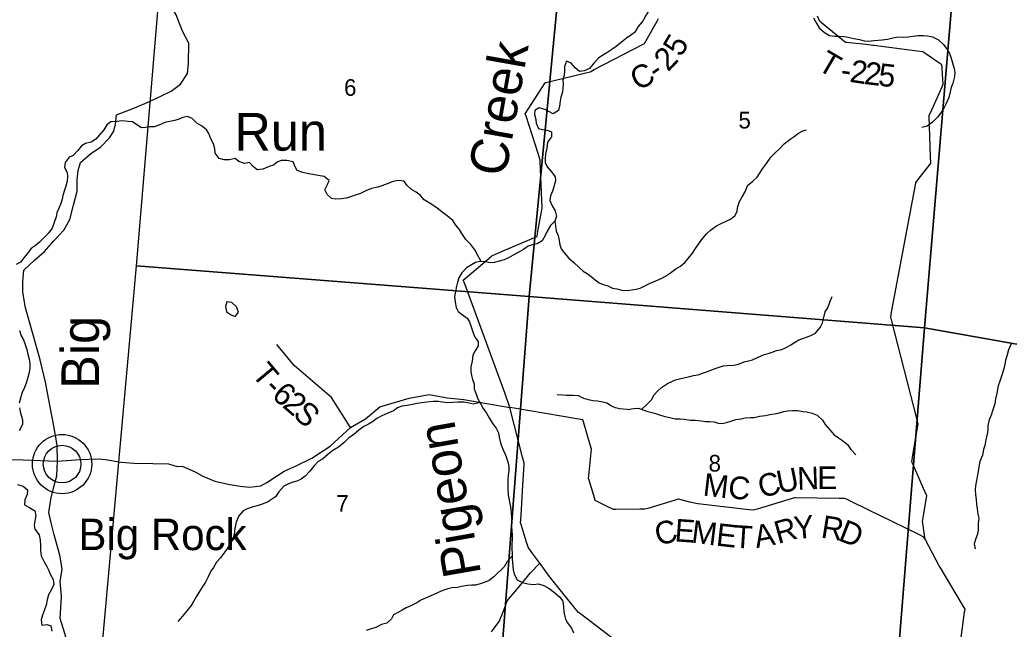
# Model space of a CAD drawing. Extents: x 1715311 to 2083412, y 146837 to 553079.
# Drawn here: x 1889504 to 1902630, y 399175 to 407256 of the extents above; entities that cross this region are included whole.
import ezdxf

# ---------------------------------------------------------------- set-up
doc = ezdxf.new("R2010")
doc.units = 0
for name, color, linetype in [('GM_X_County_Road', 7, 'Continuous'), ('GM_X_County_Road_Text', 7, 'Continuous'), ('GM_X_Minor_Lake', 7, 'Continuous'), ('GM_X_Minor_River', 7, 'Continuous'), ('GM_X_Minor_River_Text', 7, 'Continuous'), ('GM_X_Section', 7, 'Continuous'), ('GM_X_Section_Text', 7, 'Continuous'), ('GM_X_Township_Road', 7, 'Continuous'), ('GM_X_Township_Road_Text', 7, 'Continuous'), ('GM_X_Unincorporated', 7, 'Continuous'), ('GM_X_Unincorporated_Location', 7, 'Continuous'), ('GM_X_Unincorporated_Text', 7, 'Continuous')]:
    doc.layers.add(name, color=color, linetype=linetype)

msp = doc.modelspace()

# ---------------------------------------------------------------- linework, layer by layer
at = {"layer": 'GM_X_County_Road'}
for points in [[(1896179, 401088), (1896195, 401357), (1896196, 401378), (1896175, 401458), (1896007, 402114), (1895939, 402311), (1895398, 403776), (1895388, 403805), (1895444, 403853), (1895760, 404123), (1895765, 404127), (1895855, 404166), (1896334, 404370), (1896366, 404384), (1896378, 404452), (1896432, 404759), (1896435, 404777), (1896431, 404863), (1896409, 405383), (1896409, 405393), (1896380, 405483), (1896220, 405979), (1896210, 406011), (1896249, 406070), (1896476, 406419), (1896481, 406426), (1896574, 406448), (1897029, 406558), (1897069, 406568), (1897125, 406597), (1897772, 406933), (1897793, 406943), (1897833, 407014), (1897961, 407240), (1897979, 407272)], [(1889010, 401434), (1889550, 401420), (1890004, 401404), (1890307, 401424), (1890543, 401434), (1890643, 401426), (1890847, 401389), (1891018, 401376), (1891268, 401371), (1891478, 401366), (1891590, 401333), (1891660, 401339), (1891831, 401264), (1891931, 401205), (1892092, 401138), (1892268, 401097), (1892428, 401070), (1892550, 401058), (1892700, 401075), (1892780, 401119), (1892910, 401206), (1893013, 401270), (1893169, 401341), (1893379, 401442), (1893620, 401601), (1893893, 401851), (1894092, 401967), (1894282, 402122), (1894671, 402238), (1894933, 402287), (1895176, 402243), (1895394, 402222), (1896007, 402114)], [(1897359, 399063), (1896943, 399377), (1896914, 399398), (1896872, 399451), (1896546, 399858), (1896533, 399874), (1896484, 399941), (1896453, 399983), (1896402, 400053), (1896299, 400193), (1896268, 400235), (1896248, 400263), (1896227, 400329), (1896149, 400578), (1896148, 400580), (1896154, 400681), (1896178, 401087), (1896179, 401088)], [(1895762, 399141), (1895862, 399276), (1895921, 399414), (1895970, 399550), (1896096, 399700), (1896279, 399923), (1896402, 400053)]]:
    msp.add_lwpolyline(points, dxfattribs=at)
at = {"layer": 'GM_X_Minor_Lake'}
for points in [[(1892250, 403517), (1892234, 403455), (1892245, 403385), (1892309, 403343), (1892361, 403324), (1892382, 403350)], [(1892382, 403350), (1892405, 403378), (1892380, 403450), (1892316, 403507), (1892250, 403517)]]:
    msp.add_lwpolyline(points, dxfattribs=at)
at = {"layer": 'GM_X_Minor_River'}
for points in [[(1897573, 407028), (1897672, 407099), (1897714, 407167), (1897764, 407231), (1897803, 407299), (1897855, 407378), (1897880, 407442), (1897896, 407504), (1897901, 407570), (1897899, 407634), (1897889, 407691), (1897870, 407759), (1897856, 407811), (1897827, 407881), (1897805, 407950), (1897780, 408014), (1897758, 408074), (1897733, 408142), (1897697, 408209), (1897652, 408279), (1897628, 408329), (1897577, 408433)], [(1900032, 407280), (1900078, 407201), (1900111, 407151), (1900179, 407089), (1900247, 407050), (1900318, 407038), (1900374, 407041), (1900442, 407033), (1900494, 407024), (1900570, 407006), (1900642, 406997), (1900706, 406979), (1900762, 406973), (1900834, 406982), (1900892, 406988), (1900945, 406989), (1901017, 407001), (1901086, 407018), (1901158, 407030), (1901217, 407026), (1901289, 407031), (1901357, 407041), (1901417, 407048), (1901493, 407046), (1901545, 407045), (1901613, 407029), (1901693, 406992), (1901760, 406928), (1901806, 406861), (1901839, 406811), (1901855, 406761), (1901878, 406685), (1901898, 406612), (1901910, 406558), (1901905, 406504), (1901883, 406418), (1901858, 406358), (1901846, 406300), (1901827, 406224), (1901797, 406155), (1901767, 406095), (1901724, 406023), (1901678, 405967), (1901613, 405899), (1901541, 405844), (1901471, 405826)], [(1897573, 407028), (1897486, 406961), (1897414, 406903), (1897360, 406863), (1897294, 406818), (1897240, 406786), (1897182, 406749), (1897119, 406679), (1897063, 406611), (1896993, 406580), (1896931, 406570), (1896871, 406617), (1896820, 406683), (1896756, 406707), (1896732, 406637), (1896731, 406579), (1896727, 406523), (1896708, 406454), (1896714, 406403), (1896710, 406347), (1896699, 406283), (1896683, 406228), (1896675, 406176), (1896666, 406112), (1896650, 406052), (1896580, 406008), (1896524, 406041), (1896472, 406065), (1896396, 406087), (1896336, 406054), (1896334, 406002), (1896352, 405934), (1896353, 405884), (1896387, 405815), (1896439, 405803), (1896494, 405791), (1896556, 405770), (1896556, 405704), (1896507, 405634), (1896497, 405552), (1896478, 405478), (1896474, 405412), (1896476, 405362), (1896501, 405308), (1896557, 405242), (1896606, 405172), (1896612, 405119), (1896591, 405040), (1896571, 404982), (1896545, 404922), (1896536, 404858), (1896566, 404788), (1896605, 404723), (1896623, 404653), (1896602, 404587), (1896544, 404528), (1896500, 404454), (1896475, 404396), (1896433, 404326), (1896369, 404285), (1896307, 404271), (1896249, 404253), (1896185, 404210), (1896108, 404164), (1896050, 404135), (1895986, 404099), (1895932, 404075), (1895864, 404054), (1895798, 404038), (1895746, 404033), (1895678, 404047), (1895605, 404051), (1895549, 404038), (1895498, 404008), (1895432, 403965), (1895370, 403901), (1895330, 403833), (1895309, 403777), (1895297, 403723), (1895286, 403655), (1895270, 403585), (1895278, 403511), (1895295, 403439), (1895321, 403387), (1895374, 403347), (1895440, 403300), (1895468, 403250), (1895489, 403198), (1895511, 403130), (1895536, 403057), (1895584, 402985), (1895585, 402933), (1895547, 402865), (1895513, 402811), (1895504, 402731), (1895488, 402654), (1895487, 402599), (1895495, 402539), (1895509, 402485), (1895532, 402431), (1895530, 402363)], [(1895625, 404050), (1895581, 404132), (1895540, 404208), (1895490, 404278), (1895423, 404341), (1895367, 404421), (1895338, 404475), (1895288, 404534), (1895247, 404594), (1895175, 404657), (1895106, 404705), (1895036, 404764), (1894949, 404818), (1894869, 404869), (1894815, 404929), (1894764, 404972), (1894700, 405006), (1894637, 405064), (1894605, 405115), (1894527, 405127), (1894457, 405114), (1894377, 405080), (1894305, 405053), (1894253, 405037), (1894169, 405019), (1894093, 404986), (1894025, 404952), (1893953, 404931), (1893903, 404913), (1893839, 404892), (1893771, 404882), (1893699, 404876), (1893639, 404885), (1893581, 404939), (1893552, 405003), (1893588, 405071), (1893607, 405125), (1893541, 405176), (1893461, 405192), (1893391, 405203), (1893334, 405215), (1893258, 405230), (1893186, 405256), (1893158, 405308), (1893129, 405372), (1893047, 405389), (1892973, 405390), (1892919, 405368), (1892869, 405330), (1892813, 405311), (1892727, 405275), (1892655, 405266), (1892601, 405312), (1892552, 405362), (1892484, 405351), (1892412, 405377), (1892360, 405416), (1892286, 405398), (1892215, 405400), (1892151, 405415), (1892095, 405489), (1892090, 405543), (1892076, 405610), (1892037, 405678), (1892013, 405748), (1891980, 405798), (1891914, 405849), (1891852, 405885), (1891791, 405948), (1891727, 405972), (1891669, 405962), (1891607, 405935), (1891555, 405919), (1891495, 405908), (1891427, 405896), (1891347, 405860), (1891287, 405837), (1891225, 405835), (1891171, 405830), (1891119, 405822), (1891055, 405862), (1890998, 405903), (1890944, 405907), (1890858, 405916), (1890798, 405906), (1890714, 405901), (1890660, 405865), (1890620, 405799), (1890563, 405732), (1890511, 405672), (1890449, 405634), (1890377, 405617), (1890325, 405587), (1890276, 405521), (1890212, 405456), (1890160, 405434), (1890108, 405366), (1890099, 405296), (1890131, 405230), (1890138, 405180), (1890134, 405118)], [(1897563, 403668), (1897680, 403683), (1897734, 403697), (1897805, 403732), (1897865, 403766), (1897943, 403795), (1898013, 403825), (1898071, 403857), (1898135, 403900), (1898206, 403952), (1898268, 403989), (1898328, 404039), (1898370, 404093), (1898429, 404163), (1898467, 404222), (1898508, 404280), (1898552, 404342), (1898614, 404420), (1898669, 404467), (1898745, 404525), (1898819, 404560), (1898877, 404584), (1898933, 404614), (1898988, 404657), (1899020, 404713), (1899026, 404763), (1899049, 404839), (1899087, 404909), (1899132, 404985), (1899160, 405059), (1899230, 405118), (1899287, 405168), (1899319, 405220), (1899357, 405280), (1899408, 405350), (1899466, 405433), (1899523, 405491), (1899583, 405545), (1899643, 405610), (1899722, 405672), (1899776, 405708), (1899836, 405753), (1899892, 405783), (1899942, 405797)], [(1890134, 405118), (1890114, 405050), (1890099, 404998), (1890077, 404928), (1890065, 404876), (1890050, 404822), (1890028, 404769), (1889997, 404697), (1889985, 404645), (1889961, 404569), (1889934, 404493), (1889886, 404425), (1889830, 404374), (1889761, 404302), (1889709, 404258), (1889653, 404223), (1889617, 404171), (1889562, 404103), (1889514, 404044), (1889454, 404012)], [(1896603, 404588), (1896610, 404525), (1896618, 404455), (1896647, 404395), (1896661, 404331), (1896670, 404273), (1896686, 404220), (1896729, 404160), (1896783, 404100), (1896853, 404039), (1896924, 403971), (1896976, 403922), (1897031, 403892), (1897083, 403854), (1897137, 403809), (1897192, 403769), (1897244, 403745), (1897304, 403728), (1897369, 403698), (1897425, 403687), (1897493, 403671), (1897563, 403668)], [(1897751, 402090), (1897828, 402158), (1897886, 402218), (1897922, 402282), (1897963, 402333), (1898015, 402379), (1898097, 402433), (1898153, 402460), (1898204, 402480), (1898256, 402496), (1898332, 402513), (1898392, 402525), (1898442, 402538), (1898504, 402550), (1898562, 402570), (1898642, 402599), (1898716, 402629), (1898782, 402652), (1898836, 402668), (1898890, 402672), (1898976, 402675), (1899038, 402691), (1899114, 402722), (1899170, 402732), (1899224, 402748), (1899290, 402779), (1899377, 402819), (1899433, 402830), (1899485, 402850), (1899541, 402870), (1899613, 402885), (1899669, 402911), (1899733, 402944), (1899783, 402976), (1899837, 403012), (1899890, 403029), (1899942, 403049), (1900000, 403071), (1900062, 403102), (1900124, 403174), (1900155, 403240), (1900169, 403310), (1900188, 403382), (1900222, 403436), (1900252, 403512), (1900281, 403585)], [(1889502, 403135), (1889524, 403067), (1889555, 403013), (1889577, 402951), (1889596, 402886), (1889612, 402822), (1889627, 402754), (1889639, 402694), (1889639, 402642), (1889630, 402580), (1889612, 402514), (1889589, 402438), (1889567, 402382), (1889535, 402312), (1889516, 402255), (1889498, 402171)], [(1902654, 402959), (1902622, 402879), (1902603, 402815), (1902579, 402739), (1902570, 402689), (1902558, 402631), (1902542, 402571), (1902505, 402463), (1902483, 402401), (1902464, 402307), (1902449, 402231), (1902439, 402163), (1902411, 402085), (1902392, 402013), (1902366, 401952), (1902345, 401876), (1902345, 401825), (1902338, 401761), (1902320, 401687), (1902307, 401611), (1902291, 401560), (1902275, 401484), (1902242, 401398), (1902228, 401328), (1902219, 401268), (1902207, 401198), (1902182, 401078), (1902179, 401022), (1902181, 400963), (1902191, 400895), (1902196, 400833), (1902204, 400771), (1902215, 400701), (1902225, 400649), (1902220, 400579), (1902218, 400493), (1902209, 400435), (1902189, 400377), (1902167, 400309), (1902178, 400239)], [(1895530, 402363), (1895559, 402291), (1895577, 402239), (1895616, 402168), (1895652, 402104), (1895695, 402038), (1895733, 401980), (1895776, 401901), (1895822, 401843), (1895855, 401779), (1895865, 401721), (1895877, 401666), (1895894, 401608), (1895918, 401554), (1895945, 401496), (1895963, 401446), (1895983, 401380), (1895990, 401325), (1895990, 401273), (1895984, 401217), (1895979, 401163), (1895979, 401103), (1895980, 401047), (1895984, 400959), (1895990, 400909), (1896003, 400843), (1896017, 400773), (1896022, 400709), (1896026, 400659), (1896030, 400607), (1896027, 400533), (1896031, 400483), (1896036, 400417), (1896034, 400359), (1896032, 400309), (1896033, 400235), (1896037, 400179), (1896034, 400109), (1896049, 399964), (1896061, 399904), (1896102, 399832), (1896172, 399795), (1896242, 399775), (1896320, 399768), (1896386, 399776), (1896457, 399754), (1896527, 399713), (1896599, 399663), (1896668, 399602), (1896710, 399546), (1896719, 399474), (1896721, 399412), (1896730, 399360), (1896744, 399309), (1896770, 399259), (1896825, 399187), (1896849, 399129)], [(1895610, 402180), (1895524, 402161), (1895445, 402178), (1895393, 402186), (1895317, 402184), (1895247, 402183), (1895177, 402177), (1895109, 402188), (1895053, 402194), (1894989, 402195), (1894904, 402185), (1894834, 402176), (1894774, 402170), (1894714, 402154), (1894644, 402143), (1894572, 402133), (1894516, 402110), (1894460, 402072), (1894385, 402040), (1894305, 402003), (1894241, 401969), (1894183, 401926), (1894129, 401896), (1894067, 401864), (1894001, 401813), (1893930, 401753), (1893868, 401714), (1893806, 401650), (1893732, 401590), (1893659, 401543), (1893589, 401491), (1893521, 401428), (1893463, 401398), (1893406, 401338), (1893352, 401271), (1893290, 401203), (1893236, 401164), (1893181, 401138), (1893115, 401120), (1893059, 401099), (1893009, 401073), (1892939, 400995), (1892895, 400932), (1892842, 400894), (1892792, 400860), (1892720, 400833), (1892666, 400817), (1892600, 400799), (1892522, 400772), (1892466, 400744), (1892408, 400677), (1892375, 400595), (1892359, 400511), (1892348, 400429), (1892332, 400373), (1892283, 400291), (1892251, 400235), (1892211, 400182), (1892166, 400122), (1892112, 400064), (1892074, 399995), (1892039, 399943), (1892005, 399869), (1891969, 399797), (1891922, 399733), (1891880, 399660), (1891846, 399606), (1891809, 399544), (1891777, 399490), (1891719, 399417), (1891664, 399349), (1891602, 399277)], [(1897560, 402090), (1897459, 402096), (1897405, 402109), (1897353, 402133), (1897290, 402173), (1897238, 402188), (1897170, 402198), (1897106, 402205), (1897048, 402217), (1896985, 402235), (1896915, 402268), (1896845, 402276), (1896759, 402275), (1896703, 402279), (1896633, 402284)], [(1889501, 402109), (1889511, 402058), (1889529, 402000), (1889540, 401950), (1889540, 401890), (1889496, 401806)], [(1897560, 402090), (1897648, 402101), (1897713, 402105), (1897783, 402078), (1897837, 402062), (1897923, 402041), (1897977, 402023), (1898062, 401996), (1898128, 401982), (1898198, 401967), (1898264, 401963), (1898318, 401959), (1898402, 401948), (1898464, 401948), (1898543, 401937), (1898601, 401931), (1898655, 401928), (1898717, 401924), (1898771, 401907), (1898827, 401903), (1898879, 401917), (1898939, 401936), (1899005, 401954), (1899075, 401966), (1899125, 401977), (1899193, 401981), (1899245, 401984), (1899319, 402000), (1899399, 402007), (1899453, 402021), (1899511, 402033), (1899567, 402042), (1899639, 402062), (1899695, 402071), (1899755, 402077), (1899825, 402077), (1899891, 402064), (1899943, 402056), (1900017, 402041), (1900084, 402013), (1900152, 401946), (1900187, 401890), (1900245, 401822), (1900308, 401751), (1900364, 401711), (1900418, 401676), (1900485, 401624), (1900531, 401559), (1900596, 401489)], [(1889473, 401096), (1889547, 401074), (1889608, 401025), (1889600, 400961), (1889573, 400889), (1889567, 400823), (1889635, 400791), (1889702, 400747), (1889718, 400682), (1889703, 400608), (1889693, 400556), (1889703, 400500), (1889762, 400428), (1889776, 400356), (1889777, 400286), (1889781, 400220), (1889788, 400150), (1889826, 400067), (1889861, 400009), (1889889, 399955), (1889907, 399905), (1889948, 399834), (1889958, 399770), (1889927, 399700), (1889885, 399633), (1889866, 399565), (1889852, 399493), (1889832, 399431), (1889805, 399363), (1889789, 399299), (1889798, 399231), (1889862, 399239), (1889914, 399222), (1889928, 399150)], [(1896036, 400142), (1895968, 400073), (1895930, 400003), (1895793, 399872), (1895729, 399820), (1895679, 399797), (1895627, 399783), (1895553, 399760), (1895499, 399758), (1895443, 399756), (1895365, 399743), (1895313, 399729), (1895235, 399724), (1895183, 399712), (1895115, 399690), (1895053, 399663), (1894987, 399633), (1894927, 399606), (1894823, 399560), (1894771, 399527), (1894690, 399485), (1894632, 399457), (1894578, 399428), (1894526, 399402), (1894462, 399366), (1894434, 399313), (1894375, 399257), (1894303, 399237), (1894227, 399198), (1894167, 399182), (1894099, 399159)]]:
    msp.add_lwpolyline(points, dxfattribs=at)
at = {"layer": 'GM_X_Section'}
for points in [[(1896766, 408839), (1896262, 403589), (1891053, 403995), (1891489, 409219)], [(1896766, 408839), (1901943, 408375), (1901506, 403171), (1896262, 403589)], [(1901943, 408375), (1907500, 407886), (1907073, 402184), (1901506, 403171)], [(1891053, 403995), (1896262, 403589), (1895879, 398588), (1890598, 398938)], [(1896262, 403589), (1901506, 403171), (1901104, 398166), (1895879, 398588)], [(1901506, 403171), (1907073, 402184), (1906832, 397824), (1901104, 398166)]]:
    msp.add_lwpolyline(points, close=True, dxfattribs=at)
at = {"layer": 'GM_X_Township_Road'}
for points in [[(1890778, 405910), (1890789, 405994), (1891019, 406085), (1891224, 406172), (1891384, 406246), (1891514, 406311), (1891637, 406403), (1891729, 406546), (1891744, 406682), (1891747, 406945), (1891662, 407107), (1891577, 407320), (1891504, 407444), (1891499, 407541), (1891531, 407644), (1891568, 407750), (1891596, 407814), (1891624, 407886), (1891717, 408008), (1891855, 408103), (1892018, 408183), (1892064, 408249), (1892117, 408323)], [(1901513, 400371), (1901505, 400423), (1901482, 400580), (1901479, 400602), (1901493, 400684), (1901535, 400944), (1901535, 400945), (1901493, 401041), (1901346, 401379), (1901339, 401396), (1901353, 401482), (1901413, 401846), (1901421, 401897), (1901408, 401950), (1901067, 403278), (1901058, 403315), (1901070, 403381), (1901392, 405092), (1901393, 405098), (1901454, 405176), (1901583, 405343), (1901592, 405355), (1901588, 405446), (1901570, 405973), (1901569, 405986), (1901607, 406071), (1901735, 406360), (1901754, 406401), (1901750, 406461), (1901740, 406619), (1901738, 406660), (1901685, 406696), (1901510, 406815), (1901485, 406833), (1901411, 406842), (1900835, 406915), (1900823, 406917), (1900731, 406927), (1900468, 406956), (1900458, 406957), (1900384, 407017), (1900139, 407216), (1900117, 407234), (1900087, 407306)], [(1890059, 400020), (1890057, 400029), (1890035, 400156), (1889962, 400426), (1889921, 400585), (1889890, 400725), (1889919, 400921), (1889968, 401111), (1889994, 401209), (1890004, 401404), (1889998, 401617), (1889950, 401894), (1889888, 402219), (1889847, 402449), (1889776, 402746), (1889674, 403109), (1889582, 403436), (1889543, 403646), (1889546, 403788), (1889557, 403938), (1889699, 404068), (1889832, 404183), (1889957, 404323), (1890087, 404468), (1890170, 404608), (1890215, 404796), (1890264, 404982), (1890267, 405136), (1890277, 405258), (1890308, 405364), (1890448, 405482), (1890575, 405569), (1890695, 405689), (1890752, 405780), (1890770, 405854), (1890772, 405864), (1890778, 405910)], [(1893893, 401851), (1893639, 402248), (1893144, 402671), (1892913, 402950)], [(1901513, 400371), (1901499, 400397), (1901431, 400430), (1900907, 400686), (1900879, 400700), (1900812, 400733), (1900479, 400895), (1900450, 400908), (1900376, 400909), (1899793, 400916), (1899782, 400916), (1899691, 400889), (1899285, 400769), (1899235, 400754), (1899182, 400760), (1898498, 400836), (1898497, 400836), (1898395, 400862), (1898241, 400900), (1898240, 400901), (1898139, 400870), (1897835, 400778), (1897795, 400766), (1897731, 400766), (1897413, 400762), (1897381, 400762), (1897315, 400795), (1897173, 400866), (1897139, 400882), (1897119, 400948), (1897057, 401150), (1897050, 401173), (1897058, 401255), (1897082, 401519), (1897087, 401564), (1897070, 401622), (1896982, 401927), (1896974, 401953), (1896896, 401966), (1896061, 402105), (1896007, 402114)], [(1902638, 398029), (1902546, 398079), (1902174, 398283), (1902155, 398293), (1902128, 398373), (1901975, 398825), (1901965, 398857), (1901974, 398928), (1902039, 399400), (1902045, 399440), (1902011, 399497), (1901713, 399997), (1901702, 400016), (1901662, 400090), (1901513, 400371), (1901513, 400371)], [(1890423, 397649), (1890433, 397667), (1890482, 397799), (1890477, 398007), (1890446, 398227), (1890347, 398474), (1890211, 398759), (1890140, 398970), (1890103, 399118), (1890040, 399319), (1890058, 399611), (1890039, 399807), (1890068, 399973), (1890059, 400020)]]:
    msp.add_lwpolyline(points, dxfattribs=at)
at = {"layer": 'GM_X_Unincorporated'}
for radius in [393, 249]:
    msp.add_circle((1890065, 401365), radius, dxfattribs=at)
at = {"layer": 'GM_X_Unincorporated_Location'}
msp.add_line((1890065, 401365), (1890065, 401365), dxfattribs=at)

# ---------------------------------------------------------------- texts
at = {"layer": 'GM_X_County_Road_Text'}
for s, rotation, p in [('5', 59.1105, (1898276, 406751)), ('2', 46.4733, (1898105, 406559)), ('C', 28.1554, (1897704, 406309)), ('-', 34.8502, (1897953, 406446))]:
    msp.add_text(s, height=300, rotation=rotation, dxfattribs=at).set_placement(p)
at = {"layer": 'GM_X_Minor_River_Text'}
for s, height, rotation, p in [('Creek', 500.1, 80.0012, (1895946, 405160)), ('Run', 500, 359.9976, (1892352, 405521)), ('Big', 500.1, 89.9998, (1890557, 402363)), ('Pigeon', 500.1, 99.9986, (1895626, 399911))]:
    msp.add_text(s, height=height, rotation=rotation, dxfattribs=at).set_placement(p)
at = {"layer": 'GM_X_Section_Text'}
for s, p in [('6', (1893806, 406248)), ('5', (1899038, 405815)), ('8', (1898642, 401265)), ('7', (1893703, 400733))]:
    msp.add_text(s, height=221, rotation=0, dxfattribs=at).set_placement(p)
at = {"layer": 'GM_X_Township_Road_Text'}
for s, rotation, p in [('T', 329.8043, (1900070, 406605)), ('2', 351.5866, (1900505, 406434)), ('2', 353.0943, (1900696, 406406)), ('5', 353.5249, (1900882, 406384)), ('-', 352.0586, (1900383, 406451)), ('T', 309.799, (1892570, 402552)), ('-', 314.1892, (1892731, 402361)), ('6', 318.2355, (1892833, 402257)), ('2', 319.3636, (1892976, 402130)), ('S', 316.9356, (1893114, 402011)), ('U', 11.0885, (1899575, 400974)), ('N', 2.0476, (1899822, 401024)), ('E', 0.0086, (1900083, 401033)), ('M', 353.4612, (1898558, 400949)), ('C', 355.7861, (1898895, 400910)), ('C', 15.2009, (1899343, 400911)), ('C', 15.3332, (1897974, 400278)), ('E', 355.9596, (1898185, 400341)), ('M', 352.8783, (1898404, 400325)), ('R', 15.7253, (1899563, 400304)), ('Y', 5.2455, (1899786, 400368)), ('R', 350.9779, (1900122, 400392)), ('D', 338.5733, (1900349, 400358)), ('E', 353.5813, (1898732, 400285)), ('T', 356.3302, (1898970, 400258)), ('A', 10.6383, (1899276, 400249))]:
    msp.add_text(s, height=300, rotation=rotation, dxfattribs=at).set_placement(p)
at = {"layer": 'GM_X_Unincorporated_Text'}
msp.add_text('Big Rock', height=417, rotation=0, dxfattribs=at).set_placement((1890282, 400224))

doc.saveas('drawing.dxf')
